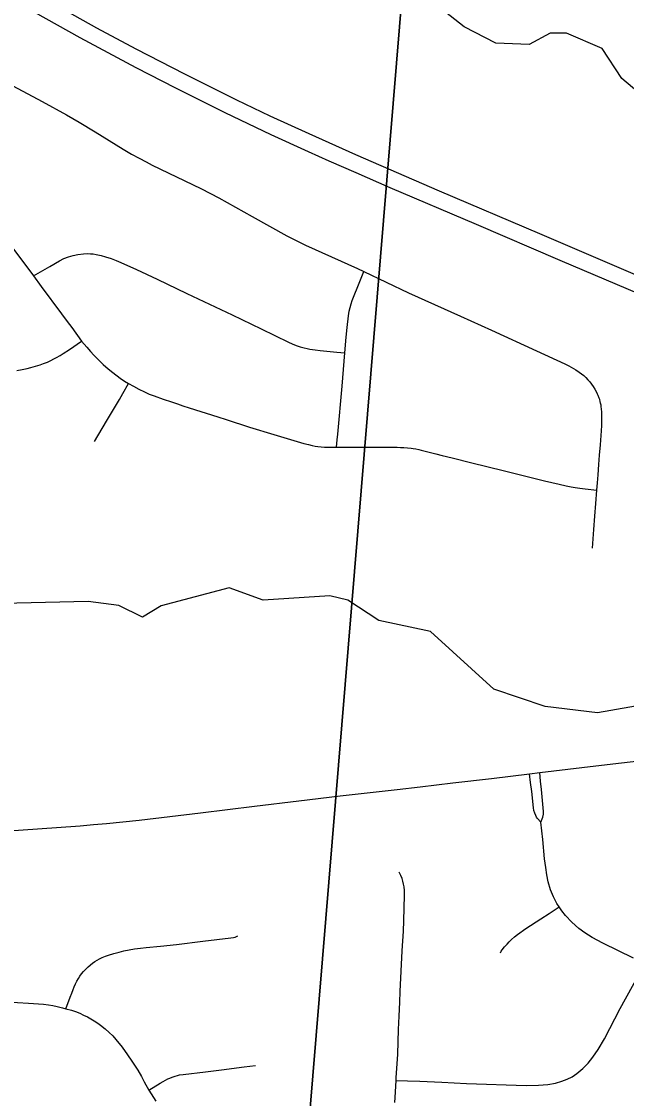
# Model space of a CAD drawing. Extents: x 0 to 34, y 0 to 22.
# Drawn here: x 6.46 to 6.856, y 16.318 to 17.023 of the extents above; entities that cross this region are included whole.
import ezdxf

# ---------------------------------------------------------------- set-up
doc = ezdxf.new("R2010")
doc.units = 0
for name, color, linetype in [('GM_X_City_Street', 7, 'Continuous'), ('GM_X_Corporation', 7, 'Continuous'), ('GM_X_County_Road', 7, 'Continuous'), ('GM_X_Minor_River', 7, 'Continuous'), ('GM_X_US_Route', 7, 'Continuous')]:
    doc.layers.add(name, color=color, linetype=linetype)

msp = doc.modelspace()

# ---------------------------------------------------------------- linework, layer by layer
at = {"layer": 'GM_X_City_Street'}
for points in [[(6.45108, 16.98256), (6.47359, 16.9706), (6.48941, 16.96192), (6.49776, 16.95701), (6.50823, 16.95083), (6.5266, 16.93946), (6.53208, 16.93617), (6.53707, 16.93347), (6.54169, 16.93103), (6.54564, 16.92895), (6.57737, 16.91372), (6.58386, 16.91032), (6.58925, 16.90743), (6.611, 16.89526), (6.63374, 16.88269), (6.64611, 16.8765), (6.68003, 16.86124), (6.68421, 16.85926), (6.71354, 16.8454), (6.74756, 16.83011), (6.76787, 16.82075), (6.79731, 16.80742), (6.81595, 16.79875), (6.81852, 16.79743), (6.8215, 16.79582), (6.82315, 16.79484), (6.82523, 16.79343), (6.82682, 16.79226), (6.82823, 16.79107), (6.82959, 16.78983), (6.83098, 16.78841), (6.8323, 16.78691), (6.83343, 16.78547), (6.83452, 16.78395), (6.83555, 16.78229), (6.83706, 16.77943)], [(6.44631, 16.88534), (6.46163, 16.86502), (6.46784, 16.85646), (6.47293, 16.84943), (6.48631, 16.83151), (6.49002, 16.82654), (6.49303, 16.8226), (6.49941, 16.81373), (6.50271, 16.80965), (6.50522, 16.80685), (6.50732, 16.80448), (6.51024, 16.80161), (6.5136, 16.79839), (6.51683, 16.79562), (6.51976, 16.79309), (6.52471, 16.78939), (6.52754, 16.78755), (6.53005, 16.78597), (6.53329, 16.78411), (6.5369, 16.78223), (6.54055, 16.78044), (6.54369, 16.77904), (6.54688, 16.77774), (6.55286, 16.77562), (6.55816, 16.77388), (6.56211, 16.77254), (6.5657, 16.77132), (6.56982, 16.76996), (6.58871, 16.76399), (6.59401, 16.76231), (6.60928, 16.75739), (6.62522, 16.75244), (6.64489, 16.74661), (6.64791, 16.74587), (6.65035, 16.74532), (6.65224, 16.74494), (6.65406, 16.74468), (6.65628, 16.7444), (6.65842, 16.74432), (6.66626, 16.74424), (6.67024, 16.74419), (6.67558, 16.74417), (6.68003, 16.74416), (6.68559, 16.74418), (6.69112, 16.74421), (6.70159, 16.74427), (6.70612, 16.74416), (6.70834, 16.74409), (6.71035, 16.74404), (6.71278, 16.74385), (6.71521, 16.74357), (6.71651, 16.74339), (6.71838, 16.74311), (6.72014, 16.74264), (6.72173, 16.7423), (6.73131, 16.73994), (6.73548, 16.73884), (6.74202, 16.73721), (6.755, 16.7339), (6.77542, 16.72883), (6.78847, 16.72558), (6.80256, 16.72208), (6.81207, 16.7199), (6.81675, 16.71886), (6.81998, 16.71826), (6.82267, 16.7178), (6.82573, 16.71737), (6.82922, 16.71696), (6.83687, 16.71612)], [(6.46784, 16.85646), (6.47244, 16.85905), (6.47854, 16.86259), (6.48493, 16.86637), (6.48782, 16.86774), (6.49078, 16.86883), (6.49382, 16.86972), (6.49692, 16.87042), (6.50072, 16.87089), (6.50318, 16.87101), (6.50511, 16.87096), (6.50704, 16.87077), (6.50897, 16.87047), (6.5122, 16.86978), (6.51507, 16.86898), (6.51869, 16.86778), (6.52194, 16.86655), (6.52509, 16.86521), (6.53526, 16.86059), (6.54883, 16.85426), (6.5683, 16.84486), (6.58678, 16.83616), (6.59807, 16.831), (6.61706, 16.82178), (6.63482, 16.81299), (6.63737, 16.81188), (6.6399, 16.81089), (6.64257, 16.81), (6.64512, 16.80932), (6.64703, 16.80885), (6.64892, 16.8085), (6.65244, 16.80796), (6.65561, 16.80757), (6.66657, 16.80652), (6.67172, 16.80602)], [(6.66626, 16.74424), (6.66677, 16.74893), (6.66718, 16.75263), (6.66993, 16.78413), (6.67172, 16.80602), (6.67262, 16.81623), (6.6733, 16.82268), (6.67416, 16.83032), (6.67464, 16.83322), (6.67521, 16.83569), (6.67589, 16.8381), (6.67663, 16.84024), (6.68161, 16.85273), (6.68421, 16.85926)], [(6.45692, 16.79441), (6.46036, 16.79505), (6.4637, 16.79576), (6.46611, 16.79631), (6.46916, 16.79717), (6.47226, 16.7982), (6.47452, 16.79897), (6.47568, 16.79943), (6.47694, 16.79999), (6.47914, 16.801), (6.48109, 16.80202), (6.483, 16.80306), (6.48531, 16.80435), (6.48729, 16.80555), (6.49154, 16.80829), (6.49941, 16.81373)], [(6.50774, 16.74801), (6.5157, 16.7612), (6.52426, 16.7755), (6.52636, 16.77929), (6.53005, 16.78597)], [(6.83398, 16.67804), (6.83486, 16.69037), (6.83542, 16.69904), (6.83612, 16.70725), (6.83687, 16.71612), (6.83721, 16.7209), (6.83758, 16.72604), (6.83803, 16.73278), (6.83858, 16.73895), (6.83916, 16.74577), (6.8399, 16.75486), (6.84008, 16.75839), (6.84014, 16.76088), (6.84014, 16.76316), (6.84015, 16.76505), (6.84005, 16.76711), (6.8399, 16.7693), (6.83975, 16.77061), (6.83959, 16.77164), (6.83932, 16.77301), (6.83905, 16.77419), (6.83874, 16.77535), (6.83838, 16.77642), (6.83777, 16.77796), (6.83706, 16.77943)], [(6.80011, 16.49865), (6.79792, 16.501), (6.79736, 16.50195), (6.79682, 16.50288), (6.79611, 16.50453), (6.79564, 16.50633), (6.79544, 16.50807), (6.79423, 16.51864), (6.79345, 16.52459), (6.7927, 16.53031)], [(6.80011, 16.49865), (6.80144, 16.50186), (6.80183, 16.50383), (6.80199, 16.50563), (6.80176, 16.50806), (6.8005, 16.5199), (6.80001, 16.52539), (6.79951, 16.53113)], [(6.8608, 16.40952), (6.84081, 16.41931), (6.83368, 16.42302), (6.82887, 16.42601), (6.82495, 16.42897), (6.8204, 16.43302), (6.81635, 16.43748), (6.81398, 16.44044), (6.81205, 16.44319), (6.8106, 16.4454), (6.80834, 16.44973), (6.80651, 16.45424), (6.80495, 16.45951), (6.80403, 16.46417), (6.80332, 16.46887), (6.80262, 16.47467), (6.80134, 16.48725), (6.80011, 16.49865)], [(6.70454, 16.31507), (6.70477, 16.31816), (6.70532, 16.3295), (6.7054, 16.3312), (6.70638, 16.34667), (6.707, 16.36283), (6.70734, 16.37151), (6.7077, 16.38081), (6.70804, 16.38763), (6.70926, 16.41423), (6.71021, 16.42718), (6.71042, 16.434), (6.71089, 16.45075), (6.71078, 16.4539), (6.71059, 16.45631), (6.71026, 16.45806), (6.70983, 16.45987), (6.70931, 16.46171), (6.70855, 16.46361), (6.70728, 16.46588)], [(6.77371, 16.41298), (6.77421, 16.41402), (6.7748, 16.41501), (6.77639, 16.41697), (6.77804, 16.41876), (6.77948, 16.42029), (6.78103, 16.42185), (6.78292, 16.42349), (6.78476, 16.42506), (6.79027, 16.42892), (6.8002, 16.43522), (6.80562, 16.43881), (6.81205, 16.44319)], [(6.48912, 16.37642), (6.49192, 16.38387), (6.49297, 16.38668), (6.49383, 16.38901), (6.49443, 16.39069), (6.49534, 16.39267), (6.49634, 16.39456), (6.49728, 16.39621), (6.4983, 16.39773), (6.49941, 16.39918), (6.50057, 16.40068), (6.50358, 16.40382), (6.50643, 16.40622), (6.50811, 16.40737), (6.50953, 16.40828), (6.51121, 16.40917), (6.51285, 16.40996), (6.51509, 16.41084), (6.5169, 16.41152), (6.52056, 16.41262), (6.52405, 16.4135), (6.52712, 16.4143), (6.53393, 16.41554), (6.53796, 16.41607), (6.54173, 16.4165), (6.55097, 16.41743), (6.56147, 16.41847), (6.5787, 16.42074), (6.59722, 16.42275), (6.59888, 16.42304), (6.60005, 16.42334), (6.60079, 16.42363), (6.60165, 16.42416)], [(6.70532, 16.3295), (6.71288, 16.32923), (6.72096, 16.32895), (6.73526, 16.32827), (6.7514, 16.32735), (6.79054, 16.32604), (6.79861, 16.32623), (6.8048, 16.32684), (6.8097, 16.32769), (6.81389, 16.32885), (6.81737, 16.33018), (6.82068, 16.3319), (6.82376, 16.33401), (6.82758, 16.33719), (6.83106, 16.34074), (6.8342, 16.3446), (6.8377, 16.34973), (6.84177, 16.35672), (6.85206, 16.37659), (6.86821, 16.40581)], [(6.45023, 16.38093), (6.4645, 16.38013), (6.47443, 16.37932), (6.47761, 16.37889), (6.48052, 16.37842), (6.48346, 16.37785), (6.48679, 16.37708), (6.48912, 16.37642), (6.49283, 16.37537), (6.49544, 16.37448), (6.49814, 16.37339), (6.50072, 16.37229), (6.50328, 16.37099), (6.50552, 16.36974), (6.50766, 16.36849), (6.51004, 16.36695), (6.51181, 16.36562), (6.51481, 16.36325), (6.51754, 16.36085), (6.51976, 16.35863), (6.52181, 16.3563), (6.52596, 16.35113), (6.52944, 16.34625), (6.53235, 16.34216), (6.53618, 16.33617), (6.53855, 16.33194), (6.54042, 16.32857), (6.5434, 16.3231), (6.54793, 16.31593)], [(6.5434, 16.3231), (6.55079, 16.32762), (6.55282, 16.32882), (6.55423, 16.32954), (6.55588, 16.3304), (6.55715, 16.33099), (6.55878, 16.33165), (6.56061, 16.3323), (6.56208, 16.3327), (6.56349, 16.333), (6.56587, 16.33335), (6.58061, 16.3351), (6.5911, 16.33628), (6.60582, 16.33833), (6.61318, 16.33925)]]:
    msp.add_lwpolyline(points, dxfattribs=at)
at = {"layer": 'GM_X_Corporation'}
for points in [[(6.71605, 17.12273), (6.63404, 16.12897), (5.72435, 16.21065), (5.62189, 16.22039), (5.70874, 17.23111)], [(7.72877, 17.02108), (7.64387, 16.03533), (6.76485, 16.11648), (6.63404, 16.12897), (6.71605, 17.12273)]]:
    msp.add_lwpolyline(points, close=True, dxfattribs=at)
at = {"layer": 'GM_X_County_Road'}
for points in [[(6.7927, 16.53031), (6.79951, 16.53113), (6.82707, 16.53446), (6.85095, 16.53733), (6.86825, 16.53931), (6.89229, 16.5421), (6.9262, 16.54611), (6.9644, 16.55067), (7.01739, 16.55729), (7.04271, 16.56038)], [(6.44596, 16.49251), (6.45798, 16.49335), (6.49837, 16.49624), (6.50714, 16.49697), (6.51566, 16.49778), (6.53698, 16.50001), (6.57735, 16.50481), (6.61269, 16.50913), (6.64162, 16.51267), (6.66875, 16.51588), (6.70607, 16.52007), (6.72119, 16.5218), (6.74257, 16.52427), (6.76788, 16.52722), (6.7927, 16.53031)]]:
    msp.add_lwpolyline(points, dxfattribs=at)
at = {"layer": 'GM_X_Minor_River'}
for points in [[(6.86441, 16.97641), (6.85321, 16.98577), (6.84031, 17.00542), (6.81698, 17.01543), (6.80635, 17.01528), (6.79256, 17.00799), (6.77057, 17.00885), (6.74991, 17.01955), (6.71628, 17.04612)], [(6.88337, 16.5783), (6.83731, 16.57019), (6.80287, 16.57436), (6.76933, 16.58573), (6.72794, 16.62348), (6.69394, 16.63068), (6.67371, 16.64404), (6.66201, 16.64695), (6.61833, 16.64411), (6.5961, 16.65219), (6.55149, 16.64025), (6.53921, 16.63292), (6.5238, 16.64048), (6.50375, 16.6432), (6.43809, 16.64159)]]:
    msp.add_lwpolyline(points, dxfattribs=at)
at = {"layer": 'GM_X_US_Route'}
for points in [[(6.48025, 17.03494), (6.50906, 17.01894), (6.53481, 17.00514), (6.56687, 16.98865), (6.60081, 16.97173), (6.62267, 16.96124), (6.6481, 16.94957), (6.67878, 16.93596), (6.7335, 16.91219), (6.79927, 16.88422), (6.85125, 16.86197), (7.05469, 16.77506)], [(6.46844, 17.02922), (6.4983, 17.01262), (6.53499, 16.99298), (6.56091, 16.97956), (6.59316, 16.96349), (6.62339, 16.94897), (6.64768, 16.93789), (6.6613, 16.93182), (6.67893, 16.92405), (6.70114, 16.91439), (6.75774, 16.8903), (6.81253, 16.86669), (6.9149, 16.82319), (6.96918, 16.79998), (7.03144, 16.77333), (7.10807, 16.74076), (7.18345, 16.70841), (7.2904, 16.66299), (7.33664, 16.64311), (7.38757, 16.62153), (7.48765, 16.57889)]]:
    msp.add_lwpolyline(points, dxfattribs=at)

doc.saveas('drawing.dxf')
